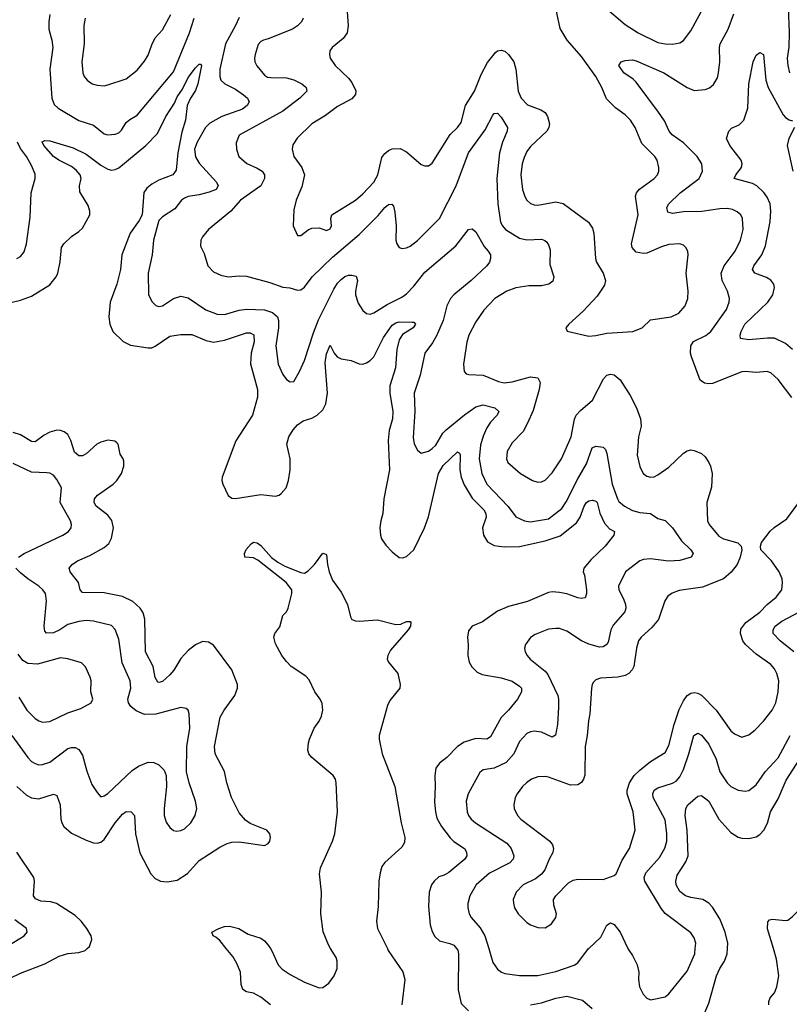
# Model space of a CAD drawing. Header units: inches. Extents: x 1682530 to 1839546, y 640742 to 791647.
# Tile 436 of 656: x 1714385 to 1718612, y 769694 to 775102. Entities that reach past the tile are written whole.
import ezdxf

# ---------------------------------------------------------------- set-up
doc = ezdxf.new("R2010")
doc.units = ezdxf.units.IN
doc.header["$MEASUREMENT"] = 0
doc.layers.add('B7716', color=7, linetype='Continuous')
doc.layers.add('B7717', color=7, linetype='Continuous')

msp = doc.modelspace()

# ---------------------------------------------------------------- linework, layer by layer
at = {"layer": 'B7716', "color": 5}
for points, elevation in [([(1714270, 769807.1), (1714390, 769864.6), (1714523.7, 769916.3), (1714601.5, 769958.5), (1714650, 769972.1), (1714710, 769978.2), (1714745.1, 769990), (1714755.6, 770000)], 720), ([(1715762.8, 769690), (1715710, 769732.4), (1715670, 769755.6), (1715630, 769763), (1715610, 769774.5), (1715601.8, 769801.8), (1715597, 769870), (1715578.5, 769918.5), (1715555.4, 769955.4), (1715519.9, 770000)], 680), ([(1715762, 770000), (1715770, 769987.7), (1715805.4, 769910), (1715827.1, 769887.1), (1715870, 769858), (1715950, 769815), (1716030, 769784.4), (1716050, 769786.7), (1716082.7, 769810), (1716112.5, 769850), (1716128.1, 769890), (1716129, 769930), (1716122.9, 769950), (1716092.7, 770000)], 680), ([(1716404.5, 770000), (1716409.5, 769990), (1716490, 769871.7), (1716500.1, 769830), (1716483.2, 769690)], 680), ([(1716783.8, 770000), (1716790.8, 769990.8), (1716794.3, 769970), (1716793.4, 769773.4), (1716810, 769698.8), (1716850, 769658.4)], 720), ([(1716960.9, 770000), (1716983.5, 769923.5), (1717010, 769886), (1717030.3, 769870.3), (1717050, 769862.6), (1717130, 769852.8), (1717230, 769851.4), (1717330, 769873.4), (1717430, 769908.3), (1717450, 769921.5), (1717509.4, 770000)], 740), ([(1717725.4, 770000), (1717730, 769990.5), (1717750, 769961.6), (1717776, 769910), (1717785.7, 769870), (1717784.2, 769830), (1717788.7, 769790), (1717808.5, 769748.5), (1717830, 769726.8), (1717850, 769718.8), (1717930, 769735.5), (1717950, 769750.5), (1718050, 769876.3), (1718092.9, 769970), (1718095.5, 770000)], 740), ([(1718130.7, 769610), (1718170, 769699.3), (1718211.2, 769850), (1718229.9, 769890.1), (1718255.7, 769930), (1718270.7, 769970), (1718272.3, 770000)], 720), ([(1718499.8, 769690), (1718499.3, 769710), (1718507.2, 769730), (1718530, 769757.4), (1718543.9, 769790), (1718554.9, 769850), (1718542.1, 769942.1), (1718524.5, 770000)], 680), ([(1717189.9, 769690.1), (1717250, 769701.2), (1717330, 769727.7), (1717390, 769737.5), (1717476.4, 769716.4), (1717528.9, 769670)], 720)]:
    msp.add_lwpolyline(points, dxfattribs=dict(at, elevation=elevation))
at = {"layer": 'B7717', "color": 5}
for points, elevation in [([(1716177.7, 775222.3), (1716189.2, 775070), (1716184, 775030), (1716161.1, 774998.9), (1716101.6, 774950), (1716088.2, 774930), (1716086, 774910), (1716090.4, 774890), (1716117.6, 774850), (1716190, 774781.5), (1716210, 774756.5), (1716230.8, 774710.8), (1716229.2, 774690.8), (1716210, 774667.6), (1716130, 774626), (1716064.7, 774575.3), (1715990, 774529.8), (1715908.1, 774451.9), (1715885.9, 774414.1), (1715882.3, 774390), (1715890.2, 774350.3), (1715933.7, 774290), (1715948.7, 774250), (1715935.5, 774184.5), (1715903.1, 774110), (1715890, 774058), (1715886.9, 773970), (1715910, 773916.4), (1715930, 773916.4), (1715970, 773948.4), (1715990, 773956.4), (1716030, 773959.1), (1716070, 773944.4), (1716090, 773953.4), (1716097.7, 773970), (1716094, 774010), (1716099.6, 774030), (1716229.7, 774110), (1716270, 774144.6), (1716330, 774208.9), (1716352.1, 774250), (1716374.3, 774345.7), (1716390, 774367.8), (1716410, 774383.9), (1716430, 774393), (1716473.7, 774393.7), (1716510, 774376.9), (1716590, 774307.2), (1716610, 774299.5), (1716630, 774298.7), (1716650, 774314), (1716750, 774472), (1716790, 774510.3), (1716810, 774536.4), (1716833.8, 774630), (1716883.4, 774710), (1716918.6, 774801.4), (1716953.8, 774866.2), (1716998.6, 774921.4), (1717010, 774930.4), (1717030, 774935.3), (1717050, 774928.5), (1717070, 774910.3), (1717098.8, 774870), (1717110.1, 774830.1), (1717123.5, 774710), (1717139.7, 774670), (1717174.6, 774634.6), (1717247.4, 774607.4), (1717271.5, 774591.5), (1717284.5, 774570), (1717295.2, 774530), (1717291.2, 774510), (1717280.2, 774490), (1717190, 774404.7), (1717170, 774377.4), (1717155.2, 774344.8), (1717144.8, 774310), (1717138, 774250), (1717145.8, 774170), (1717158.9, 774130), (1717170.2, 774110.2), (1717190, 774092.2), (1717210, 774084.2), (1717230, 774083.6), (1717330, 774101.1), (1717370, 774092.3), (1717508.9, 773990), (1717530, 773957.1), (1717538.2, 773930), (1717547, 773790), (1717553.7, 773770), (1717589.1, 773710), (1717601.3, 773670), (1717596.2, 773643.8), (1717556.1, 773583.9), (1717479.6, 773500.4), (1717401, 773430), (1717384.7, 773410), (1717391.3, 773391.3), (1717510, 773363.8), (1717550, 773366.4), (1717610, 773380.3), (1717751.4, 773388.6), (1717804, 773410), (1717850, 773453), (1717962, 773470), (1718004.5, 773490), (1718039.7, 773530), (1718054.3, 773570), (1718056.9, 773610), (1718045.7, 773710), (1718055.6, 773810), (1718054, 773830), (1718043.7, 773850), (1718030, 773863.7), (1718011.1, 773871.1), (1717950, 773867.2), (1717910, 773855.1), (1717830, 773818.7), (1717810, 773816.9), (1717770, 773825.6), (1717748.2, 773850), (1717745.7, 773870), (1717781.1, 774030), (1717767.1, 774132.9), (1717772.3, 774150), (1717789.1, 774170.9), (1717870, 774228.8), (1717887.8, 774250), (1717895.8, 774270), (1717895.8, 774290), (1717886.6, 774330), (1717874, 774350), (1717801.2, 774421.2), (1717764.4, 774510), (1717740.4, 774550), (1717710, 774579.2), (1717657.3, 774617.3), (1717607.9, 774667.9), (1717582.6, 774730), (1717549.1, 774790), (1717470, 774900.3), (1717391, 774990), (1717353.7, 775053.7), (1717306.8, 775270)], 780), ([(1717598.8, 775170), (1717710, 775076.2), (1717782, 775030), (1717890, 774977.3), (1717930, 774968.9), (1717970, 774967), (1718010, 774974), (1718030, 774988.4), (1718070, 775041.3), (1718150.6, 775189.4)], 780), ([(1718606.2, 775166.2), (1718611.4, 775031.4), (1718608.4, 774951.6), (1718600.5, 774890), (1718603.7, 774850), (1718612.9, 774810)], 760), ([(1714551.4, 775130), (1714544.4, 775090), (1714545.1, 775050), (1714562.5, 774990), (1714566.7, 774950), (1714550.2, 774830), (1714561.3, 774670), (1714575.2, 774635.3), (1714595.9, 774615.9), (1714710, 774549.1), (1714790, 774522.2), (1714850, 774475.3), (1714870, 774468.7), (1714910, 774473.7), (1714930, 774481.1), (1714944.7, 774495.3), (1714970, 774537), (1714990, 774554.6), (1715030, 774577.6), (1715230, 774814.9), (1715317, 775030), (1715343.4, 775110)], 740), ([(1714744.9, 775110), (1714736.9, 775070), (1714739.7, 774970), (1714727.1, 774870), (1714731.4, 774810), (1714739, 774790), (1714754.9, 774770), (1714783.8, 774750), (1714810, 774741.8), (1714850, 774739.1), (1714870, 774743.2), (1714970, 774776.4), (1715030, 774824.2), (1715070, 774874), (1715090, 774906.4), (1715110, 774963), (1715130, 775001.6), (1715170, 775046.4), (1715215.4, 775130)], 760), ([(1715590, 775113.1), (1715571.1, 775070), (1715514.7, 774970), (1715484.7, 774830), (1715483.8, 774790), (1715490.3, 774770), (1715512.2, 774750), (1715570, 774720.2), (1715614, 774690), (1715635.6, 774670), (1715644.9, 774650), (1715635.3, 774630), (1715608.9, 774610), (1715494.6, 774570), (1715430, 774533.4), (1715405.6, 774510), (1715359.3, 774430), (1715344.5, 774390), (1715350, 774349.1), (1715370, 774313.2), (1715466.4, 774210), (1715474.9, 774190), (1715464.9, 774170), (1715425.8, 774154.2), (1715370, 774139.1), (1715310, 774130.5), (1715290, 774122.3), (1715274.4, 774110), (1715237.7, 774062.3), (1715170, 774019.7), (1715150, 773998.4), (1715119.6, 773890), (1715113.4, 773810), (1715090.3, 773710), (1715093.1, 773593.1), (1715110, 773554.8), (1715132.2, 773532.2), (1715150, 773527), (1715170, 773530.3), (1715229.9, 773570.1), (1715270, 773583.5), (1715310, 773574.3), (1715407.9, 773507.9), (1715470, 773483.8), (1715510, 773482.7), (1715590, 773506.8), (1715630, 773511.5), (1715730, 773508.6), (1715773.4, 773493.4), (1715800.1, 773470), (1715806.3, 773450), (1715805.7, 773410), (1715791.8, 773310), (1715804.7, 773210), (1715830, 773153.4), (1715850, 773126.4), (1715870, 773112.7), (1715890, 773115.5), (1715921.5, 773170), (1715948.6, 773230), (1715998.2, 773381.8), (1716026.9, 773453.1), (1716110, 773621.3), (1716130, 773653.8), (1716150, 773675.6), (1716170, 773691.1), (1716190, 773697.8), (1716210, 773699.5), (1716233.7, 773693.7), (1716241.1, 773670), (1716229.5, 773610.5), (1716230.2, 773590), (1716244.2, 773544.2), (1716270, 773504.9), (1716290, 773488.7), (1716310, 773484.9), (1716330, 773491.3), (1716403.2, 773536.8), (1716483.1, 773576.9), (1716510, 773596.2), (1716550, 773638.8), (1716610, 773715), (1716779.9, 773860.1), (1716849.8, 773950.2), (1716870, 773952.4), (1716890, 773935.8), (1716936.7, 773856.7), (1716958.4, 773830), (1716970.4, 773810), (1716970.3, 773790), (1716964.6, 773770), (1716950.3, 773750), (1716865.2, 773670), (1716768.6, 773591.3), (1716750.2, 773570), (1716731, 773530), (1716710.9, 773450), (1716674.1, 773366), (1716652.2, 773327.8), (1716609.4, 773270), (1716583.7, 773150), (1716551, 773050), (1716555.1, 772950), (1716546.8, 772806.8), (1716552.2, 772772.2), (1716570, 772737.1), (1716590, 772721.3), (1716630, 772732.8), (1716650, 772746), (1716670, 772764.9), (1716709.8, 772830), (1716727.9, 772850), (1716828.4, 772931.6), (1716890, 772975.3), (1716930, 772987.2), (1716994.9, 772970), (1717016.5, 772950), (1717006.9, 772930), (1716970, 772891.8), (1716950, 772859.7), (1716930, 772814.7), (1716915.6, 772764.4), (1716908, 772690), (1716923.6, 772610), (1716950.9, 772550.9), (1717067.8, 772427.8), (1717110, 772371.8), (1717157.3, 772350), (1717190, 772344.6), (1717290, 772359.4), (1717362.4, 772417.6), (1717387.1, 772452.9), (1717450, 772580.3), (1717497, 772663), (1717529.8, 772750), (1717550, 772760.2), (1717590, 772754.3), (1717601.3, 772741.3), (1717610, 772718.8), (1717638.9, 772550), (1717667.4, 772470), (1717676.3, 772456.3), (1717705.8, 772430), (1717750, 772405.3), (1717790, 772395), (1717849.3, 772389.3), (1717890, 772363), (1717930.4, 772350.4), (1717970, 772310.7), (1718019.2, 772239.2), (1718070.2, 772190), (1718083.1, 772170), (1718072.4, 772150), (1718010, 772131.3), (1717948.6, 772128.6), (1717850, 772140.2), (1717810, 772136.5), (1717790, 772129.8), (1717711.6, 772068.4), (1717673.8, 771990), (1717674.9, 771970), (1717701.5, 771921.5), (1717712.9, 771890), (1717714.3, 771870), (1717709.1, 771850), (1717643.8, 771776.2), (1717632.3, 771750), (1717616.5, 771683.5), (1717609.3, 771670.7), (1717590, 771657.2), (1717570, 771655.1), (1717510, 771671.4), (1717469.7, 771690), (1717390, 771743.1), (1717350, 771757.2), (1717330, 771758.8), (1717290, 771755.1), (1717215.2, 771724.8), (1717190, 771707.8), (1717162, 771670), (1717157, 771650), (1717160.3, 771630), (1717171.8, 771610), (1717188.5, 771590), (1717270, 771523.2), (1717285.5, 771505.5), (1717340.2, 771390), (1717344.8, 771370), (1717344.9, 771324.9), (1717337.7, 771230), (1717327.1, 771172.9), (1717310, 771160.5), (1717250, 771187.7), (1717210, 771194.2), (1717190, 771190.9), (1717170, 771181.1), (1717130, 771136.9), (1717098.2, 771070), (1717057.5, 771022.5), (1716990, 770991.5), (1716930, 770981.4), (1716912.3, 770967.7), (1716848.2, 770850), (1716837.8, 770810), (1716843.2, 770750), (1716850.2, 770730), (1716864.7, 770710), (1716888.9, 770690), (1717059.6, 770579.6), (1717084.1, 770550), (1717098.2, 770510), (1717094.4, 770490), (1717076.1, 770470), (1716965.4, 770414.6), (1716891.4, 770350), (1716856.5, 770290), (1716846.9, 770246.9), (1716846, 770226), (1716852.9, 770190), (1716864.9, 770170), (1716914.5, 770114.5), (1716940.2, 770070), (1716960.9, 770000)], 740), ([(1715941.1, 775110), (1715932, 775090), (1715910, 775068), (1715883, 775050), (1715750, 774995.9), (1715724, 774990), (1715710, 774983), (1715694.5, 774965.5), (1715677.6, 774910), (1715674.4, 774890), (1715677.3, 774870), (1715687.8, 774847.8), (1715730, 774796.5), (1715746.7, 774786.7), (1715763.5, 774783.5), (1715850, 774782.5), (1715890, 774770.9), (1715934.4, 774750), (1715953.9, 774733.9), (1715958.4, 774730), (1715962, 774710), (1715923.2, 774670), (1715830, 774598.6), (1715590, 774467.3), (1715574, 774426), (1715574.9, 774390), (1715587.9, 774350), (1715632.5, 774312.5), (1715690, 774286.9), (1715716.5, 774270), (1715730.3, 774250), (1715730.3, 774230), (1715708.9, 774190), (1715597.4, 774110), (1715544, 774050), (1715421.3, 773950), (1715388.7, 773910), (1715379.5, 773890), (1715378.8, 773858.8), (1715397.7, 773817.7), (1715418.4, 773750), (1715450, 773717.6), (1715490, 773698.4), (1715530, 773688.8), (1715590, 773695.3), (1715630, 773693.4), (1715758.3, 773658.3), (1715830, 773633.2), (1715869.1, 773629.1), (1715910, 773617), (1715930, 773618.7), (1715950, 773632.2), (1715991, 773690), (1716103.2, 773796.8), (1716250, 773922.6), (1716353.2, 774026.8), (1716390, 774070.2), (1716410, 774086), (1716428.3, 774088.3), (1716437.1, 774077.1), (1716445, 774045), (1716453.1, 773970), (1716451.3, 773891.3), (1716457, 773870), (1716470, 773850.5), (1716485.1, 773845.1), (1716510, 773848.7), (1716530, 773858), (1716570, 773888.9), (1716690, 774010.3), (1716781.7, 774190), (1716849.1, 774370.9), (1716942.3, 774497.7), (1716982.7, 774577.3), (1716990, 774586.4), (1717010, 774588.4), (1717030, 774566.4), (1717063.6, 774510), (1717062.8, 774490), (1717036.3, 774430), (1717019.8, 774370), (1717005.3, 774230), (1717010.9, 774090), (1717026.2, 773990), (1717036.2, 773970), (1717053.8, 773950), (1717130, 773902.2), (1717170, 773893.5), (1717250, 773895.8), (1717269.2, 773889.2), (1717279.5, 773879.5), (1717290, 773864.9), (1717298.6, 773838.6), (1717297.4, 773757.4), (1717318, 773690), (1717313.6, 773666.4), (1717291, 773649), (1717250, 773640.3), (1717180.4, 773639.6), (1717110, 773629.8), (1717060.4, 773610), (1716993.7, 773570), (1716933.8, 773506.2), (1716890, 773442.4), (1716852.2, 773370), (1716840.2, 773330), (1716823.1, 773210), (1716826.4, 773170), (1716837.1, 773157.1), (1716852.2, 773152.2), (1716930, 773149.2), (1717013.8, 773113.8), (1717046.6, 773106.6), (1717090, 773112.5), (1717190, 773139.8), (1717230, 773134), (1717243.6, 773110), (1717238.2, 773070), (1717204.3, 772955.7), (1717174.7, 772885.3), (1717150, 772840.5), (1717090, 772776.9), (1717062.8, 772730), (1717058.3, 772690), (1717066, 772670), (1717134.9, 772610), (1717202, 772570), (1717230, 772561.7), (1717250, 772563.1), (1717270, 772571.8), (1717310, 772613.7), (1717359.7, 772690), (1717413.5, 772810), (1717431.9, 772908.1), (1717441.8, 772930), (1717464.6, 772955.4), (1717530, 773011.8), (1717590.5, 773129.5), (1717610, 773148.9), (1717630, 773155.3), (1717650, 773151.6), (1717683, 773123), (1717738, 773038), (1717772.8, 772970), (1717794, 772910), (1717798.4, 772870), (1717784.1, 772810), (1717776.2, 772710), (1717790, 772646.8), (1717808.9, 772610), (1717830, 772593.7), (1717850, 772589.1), (1717870, 772591.7), (1717890, 772601.5), (1717950, 772644), (1718030, 772720.3), (1718050, 772733.8), (1718070, 772739), (1718090, 772736.5), (1718130, 772719.6), (1718150, 772700.3), (1718169.2, 772670), (1718179.3, 772650), (1718187.6, 772610), (1718185.2, 772534.8), (1718158.4, 772450), (1718162.8, 772350), (1718171.4, 772330), (1718224.7, 772264.7), (1718250, 772250.2), (1718328.1, 772228.1), (1718346.7, 772210), (1718350.3, 772190), (1718342.4, 772150), (1718324.7, 772110), (1718292.3, 772067.7), (1718250, 772031.6), (1718134.8, 771985.2), (1718007.3, 771967.3), (1717967.6, 771952.4), (1717945, 771935), (1717928, 771910), (1717892.8, 771807.2), (1717856.9, 771763.1), (1717798.9, 771710), (1717783.6, 771690), (1717771.9, 771650), (1717757.7, 771550), (1717748.3, 771530), (1717730, 771510.8), (1717710, 771500.3), (1717670, 771490.6), (1717574.2, 771485.8), (1717550, 771475.8), (1717536.9, 771463.1), (1717528.8, 771450), (1717524.9, 771430), (1717515.9, 771290), (1717508.3, 771250), (1717502.3, 771170), (1717490.2, 771109.8), (1717488, 770952), (1717481.7, 770930), (1717470, 770911.8), (1717450, 770899.7), (1717410, 770898), (1717290, 770941.5), (1717270, 770945.1), (1717230, 770942.7), (1717195.5, 770930), (1717168.5, 770910), (1717147, 770890), (1717117, 770850), (1717106, 770830), (1717098.9, 770790), (1717100.3, 770770), (1717119.5, 770730), (1717137.6, 770710), (1717296.9, 770590), (1717311.4, 770570), (1717315.8, 770550), (1717312.9, 770527.1), (1717292, 770490), (1717268.3, 770431.7), (1717251.4, 770408.6), (1717217, 770383), (1717150.2, 770349.8), (1717111.8, 770310), (1717095.8, 770270), (1717097, 770250), (1717103, 770223), (1717122.4, 770190), (1717170, 770143), (1717191, 770130), (1717230, 770115.5), (1717270, 770114), (1717304.8, 770135.2), (1717329.2, 770170), (1717332.7, 770190), (1717318.9, 770238.9), (1717317, 770270), (1717329.5, 770290), (1717399.3, 770360.7), (1717424.9, 770375.1), (1717450, 770380.3), (1717590, 770378.9), (1717650, 770400.5), (1717660.9, 770410), (1717693.8, 770486.2), (1717733.3, 770550), (1717764.5, 770650), (1717754.4, 770750), (1717721.2, 770850), (1717720.7, 770870), (1717733.1, 770910), (1717758.8, 770950), (1717790, 770980.6), (1717850, 771027.1), (1717930, 771077.1), (1717950, 771116), (1717979.1, 771230), (1718006.7, 771313.3), (1718030, 771360.3), (1718051, 771389), (1718070, 771402), (1718090, 771406.7), (1718110, 771403.5), (1718130, 771391.1), (1718210, 771308.9), (1718290, 771196.5), (1718310, 771179.5), (1718350, 771161.3), (1718390, 771173.7), (1718421.4, 771198.6), (1718470, 771248.7), (1718518.3, 771310), (1718537.2, 771350), (1718549.8, 771410), (1718553.5, 771470), (1718543.9, 771510), (1718530, 771536.3), (1718510, 771561), (1718430, 771616.4), (1718371.1, 771670), (1718356.4, 771690), (1718343.5, 771730), (1718345.6, 771754.4), (1718372.6, 771790), (1718450, 771847.1), (1718489.9, 771890.1), (1718538.9, 771930), (1718569.8, 771970.2), (1718575.1, 772010), (1718571.8, 772030), (1718555.8, 772070), (1718513.1, 772130), (1718454.8, 772190), (1718452.8, 772210), (1718458.8, 772230), (1718506.9, 772293.1), (1718527.6, 772312.4), (1718598.9, 772361.1), (1718678.9, 772470)], 760), ([(1718626.1, 773026.1), (1718550, 773125.4), (1718510, 773161.7), (1718490, 773169.7), (1718430, 773163.5), (1718370, 773169.8), (1718350, 773167.6), (1718190, 773103.5), (1718170, 773101.4), (1718146.3, 773106.3), (1718122.7, 773122.7), (1718074.5, 773250), (1718069.8, 773270.2), (1718070.8, 773310), (1718086.1, 773333.9), (1718152.4, 773367.6), (1718181.4, 773390), (1718267, 773510), (1718280.9, 773550), (1718282.7, 773570), (1718272.8, 773610), (1718242.9, 773670), (1718237.3, 773710), (1718254.2, 773750), (1718314, 773830), (1718344.1, 773890), (1718357.8, 773950), (1718355.1, 774010), (1718345.6, 774030), (1718325.9, 774045.9), (1718298.8, 774058.8), (1718270, 774065.3), (1718230, 774063.7), (1718131.6, 774048.4), (1718030, 774047.2), (1717970, 774036.8), (1717944.2, 774044.2), (1717939.7, 774070), (1717949.7, 774090), (1718013.1, 774150), (1718115.8, 774230), (1718134.4, 774270), (1718130.8, 774310), (1718105.5, 774350), (1718030, 774426.3), (1717967.6, 774470), (1717952.5, 774490), (1717926.3, 774546.3), (1717894.1, 774594.1), (1717770, 774759.6), (1717754.9, 774774.9), (1717703.5, 774810), (1717676.2, 774850), (1717688.7, 774870), (1717710, 774877.6), (1717750, 774880.9), (1717770, 774875.8), (1717921.7, 774810), (1718050, 774728.6), (1718090, 774713.7), (1718150, 774718), (1718173.2, 774726.8), (1718194.9, 774745.1), (1718216.9, 774783.1), (1718223.5, 774810), (1718230.7, 774870), (1718227.8, 774950), (1718231, 774970), (1718276, 775050), (1718306.3, 775133.7)], 760), ([(1718629.8, 773290), (1718590, 773323.7), (1718530, 773351.9), (1718492.7, 773352.7), (1718390, 773343.1), (1718344, 773350), (1718342, 773370), (1718346.6, 773390), (1718368, 773430), (1718494, 773550), (1718520.6, 773590), (1718529.8, 773630), (1718526.4, 773650), (1718510, 773672), (1718486.6, 773686.6), (1718422.4, 773710), (1718409.8, 773730), (1718417.7, 773750), (1718460.5, 773810), (1718481, 773859), (1718507.1, 773992.9), (1718510.4, 774050), (1718506, 774090), (1718490, 774127.4), (1718472.3, 774152.3), (1718432.8, 774190), (1718410, 774202.1), (1718309.6, 774230), (1718318, 774250), (1718349.8, 774290), (1718353.1, 774310), (1718346.6, 774330), (1718285.7, 774410), (1718266.6, 774450), (1718279.3, 774490), (1718293.4, 774506.6), (1718336.3, 774523.7), (1718362.4, 774550), (1718384.7, 774615.3), (1718389.7, 774750.3), (1718413.6, 774870), (1718430, 774906.8), (1718450, 774922), (1718470.3, 774910), (1718483.5, 774770), (1718496.1, 774730), (1718578.7, 774578.7), (1718590, 774564.6), (1718610, 774551.5), (1718630, 774546.4)], 740), ([(1714330, 773547.1), (1714390, 773561.2), (1714450, 773584.2), (1714550, 773646.4), (1714586, 773690), (1714594.8, 773710), (1714608.3, 773771.7), (1714615.6, 773850), (1714627.3, 773870), (1714669.8, 773910.2), (1714710, 773937.6), (1714730, 773957.1), (1714769.7, 774030), (1714771.2, 774050), (1714762, 774082), (1714716, 774156), (1714713.5, 774190), (1714722.2, 774230), (1714717.1, 774250), (1714695.3, 774275.3), (1714670, 774295.4), (1714600.5, 774330), (1714570, 774350.8), (1714517.8, 774410), (1714508.5, 774431.5), (1714522.4, 774437.6), (1714550, 774436), (1714678.1, 774398.1), (1714750, 774363.5), (1714830, 774303.3), (1714870, 774281.3), (1714890, 774276), (1714910, 774278.9), (1714930, 774288.4), (1715077.8, 774410), (1715142.4, 774477.6), (1715188.2, 774570), (1715236.2, 774643.8), (1715250, 774677.8), (1715279.3, 774720.7), (1715310, 774783.7), (1715350, 774837), (1715370, 774858.4), (1715377.3, 774857.3), (1715384, 774850), (1715363.6, 774750), (1715350, 774712.7), (1715322.6, 774670), (1715304.6, 774630), (1715295.6, 774550), (1715275, 774485), (1715253.7, 774370), (1715244.5, 774275.5), (1715226, 774250), (1715150, 774220.7), (1715110, 774198.2), (1715083.3, 774176.7), (1715067.5, 774152.5), (1715057.4, 774030), (1715041.7, 773998.3), (1714992, 773930), (1714946.7, 773810), (1714939.7, 773730), (1714917.8, 773650), (1714882.3, 773550), (1714874.6, 773470), (1714880.3, 773430), (1714897, 773390), (1714953.7, 773333.7), (1714994, 773314), (1715090, 773299), (1715110, 773299.3), (1715130, 773307.8), (1715210, 773363.2), (1715270, 773372.8), (1715330, 773373.2), (1715410, 773339.4), (1715450, 773330.9), (1715510, 773340.8), (1715630, 773381.5), (1715650, 773382.8), (1715671.7, 773371.7), (1715672.3, 773332.3), (1715655.5, 773270), (1715652.3, 773212.3), (1715690.6, 773070.6), (1715691.9, 773028.1), (1715663.5, 772930), (1715571.4, 772788.6), (1715496.5, 772590), (1715495.3, 772570), (1715500.4, 772550), (1715530, 772487.7), (1715550, 772474), (1715570, 772471.6), (1715710, 772493.4), (1715790, 772485.5), (1715809.8, 772490.2), (1715821.4, 772498.6), (1715848.4, 772530), (1715862, 772570), (1715870.6, 772630), (1715870.6, 772690), (1715852.8, 772770), (1715862.9, 772810), (1715886.2, 772850), (1715910, 772877.3), (1715941.9, 772898.1), (1715990, 772913.2), (1716019.7, 772930), (1716050, 772958.3), (1716067.2, 772992.8), (1716074.7, 773050), (1716062, 773218), (1716070, 773267.3), (1716090, 773313.4), (1716111.5, 773270), (1716129.4, 773249.4), (1716150, 773238.4), (1716206, 773230), (1716250, 773211.3), (1716270, 773210.2), (1716290, 773216.3), (1716310, 773229.3), (1716330, 773250.2), (1716382.9, 773357.1), (1716430, 773423.8), (1716450, 773436.4), (1716470, 773442.1), (1716541.3, 773441.3), (1716550, 773440.4), (1716558, 773430), (1716546.7, 773410), (1716487.7, 773372.3), (1716470, 773342.9), (1716456.8, 773290), (1716448.6, 773190), (1716418.7, 773090), (1716418.1, 773050), (1716435.1, 772950), (1716431.9, 772910), (1716414.3, 772845.7), (1716408.9, 772790), (1716416.1, 772630), (1716385.3, 772470), (1716379, 772390), (1716367.9, 772350), (1716363, 772310), (1716366.2, 772270), (1716373, 772250), (1716395.3, 772215.3), (1716430, 772179.7), (1716470, 772148.3), (1716490, 772145.2), (1716510, 772152.6), (1716550, 772190.3), (1716609, 772310), (1716630, 772370.5), (1716684.6, 772610), (1716710, 772652.5), (1716790, 772728.5), (1716800.4, 772720.4), (1716804.6, 772710), (1716801.5, 772630), (1716809.5, 772590), (1716826.1, 772546.1), (1716870, 772473), (1716933.7, 772410), (1716945.5, 772390), (1716947.3, 772370), (1716927.1, 772310), (1716932.8, 772270), (1716954.6, 772234.6), (1716990, 772214.2), (1717046.6, 772206.6), (1717130, 772208.6), (1717270, 772239.6), (1717353.6, 772266.4), (1717442.1, 772337.9), (1717463.9, 772370), (1717485.5, 772430), (1717498, 772450), (1717510, 772458.8), (1717530, 772462.2), (1717550, 772457), (1717557.3, 772450), (1717571.7, 772391.7), (1717595.9, 772335.9), (1717624.9, 772304.9), (1717650.8, 772290), (1717647.7, 772270), (1717600.9, 772210), (1717523, 772137), (1717483.6, 772090), (1717479.7, 772070), (1717487.1, 772050), (1717497.8, 771970), (1717498, 771950), (1717490, 771927), (1717470, 771922), (1717450, 771925.7), (1717390, 771948.4), (1717350, 771956.1), (1717310, 771959.8), (1717290, 771956.1), (1717173.9, 771906.1), (1717070, 771879.2), (1717010, 771853.1), (1716926.2, 771793.8), (1716870, 771771.1), (1716850, 771745.2), (1716843.6, 771710), (1716848.1, 771668.1), (1716845.8, 771610), (1716853.4, 771573.4), (1716867.6, 771547.6), (1716898, 771518), (1716924.8, 771504.8), (1717030, 771487), (1717090, 771469.2), (1717130, 771442), (1717140.3, 771430), (1717141.7, 771410), (1717118.5, 771370), (1717070, 771309.8), (1717030, 771269.8), (1716970, 771163.5), (1716950, 771149.8), (1716890, 771153.8), (1716825.8, 771134.2), (1716790.1, 771109.9), (1716731, 771049), (1716690, 771018.7), (1716670.3, 770990), (1716664.1, 770950), (1716667.1, 770890), (1716663.1, 770803.1), (1716668, 770750), (1716676.8, 770716.8), (1716701.4, 770670), (1716750, 770607.3), (1716770, 770588.3), (1716827.7, 770550), (1716839.7, 770530), (1716840.8, 770510), (1716828.9, 770490), (1716742.5, 770417.5), (1716717.1, 770402.9), (1716686.6, 770393.4), (1716660.8, 770370), (1716647.2, 770350), (1716633.7, 770310), (1716629.4, 770230.6), (1716639, 770130), (1716650, 770094.4), (1716665.4, 770065.4), (1716690, 770042.6), (1716748, 770028), (1716770, 770018), (1716783.8, 770000)], 720), ([(1718640.2, 774510), (1718608.2, 774450), (1718600.7, 774410), (1718630.2, 774269.8)], 740), ([(1714370, 773790.6), (1714390, 773800.7), (1714410, 773827.7), (1714422.6, 773870), (1714442.7, 774017.3), (1714449, 774150), (1714469.8, 774230), (1714470, 774252.7), (1714450, 774301.6), (1714422.7, 774350), (1714390, 774395.1), (1714372.5, 774430)], 740), ([(1714370.2, 770890), (1714422.4, 770842.4), (1714450, 770827.5), (1714490, 770821.5), (1714570, 770847.4), (1714590, 770840.4), (1714606.8, 770790), (1714611, 770710), (1714615.9, 770690), (1714628.1, 770670), (1714670, 770633.2), (1714750, 770594.5), (1714790, 770580.2), (1714810, 770578.4), (1714830, 770584.2), (1714850, 770599.7), (1714910, 770690.2), (1714950, 770738), (1714970, 770753.1), (1714996.5, 770750), (1715015.2, 770730), (1715021.6, 770630), (1715045, 770525), (1715105.2, 770410), (1715130, 770384), (1715158.8, 770370), (1715194.2, 770365.8), (1715250, 770374.7), (1715307, 770413), (1715370, 770484), (1715483.7, 770556.3), (1715523.9, 770576.1), (1715550, 770583.8), (1715590, 770586.4), (1715730, 770566.4), (1715750, 770577.3), (1715758.4, 770590), (1715762.9, 770610), (1715758.4, 770630), (1715742.7, 770650), (1715650, 770686.6), (1715624.5, 770704.5), (1715590, 770745.1), (1715548.2, 770830), (1715523.5, 770910), (1715510, 770972), (1715458.4, 771070), (1715455.9, 771110), (1715485.3, 771270), (1715507.8, 771310), (1715566.8, 771390), (1715581.7, 771430), (1715580.4, 771450), (1715549.7, 771530), (1715450, 771666), (1715422.3, 771682.3), (1715390, 771685.7), (1715350, 771667.6), (1715310, 771636.8), (1715270, 771592.4), (1715231.5, 771528.5), (1715210, 771502.8), (1715170, 771466.6), (1715150, 771461), (1715144, 771464), (1715130, 771489.2), (1715118.6, 771550), (1715076.5, 771630), (1715072, 771810), (1715063.2, 771843.2), (1715047.6, 771870), (1715005.6, 771905.6), (1714950, 771932.9), (1714850, 771953.7), (1714730, 771955.3), (1714717.4, 771970), (1714707.5, 772010), (1714662, 772070), (1714657.7, 772090), (1714672.8, 772110), (1714702.4, 772130), (1714770, 772159.4), (1714850, 772203.5), (1714874.6, 772225.4), (1714890, 772253.7), (1714899.5, 772310), (1714891.4, 772351.4), (1714870, 772380.2), (1714805.7, 772430), (1714793.8, 772450), (1714796.5, 772470), (1714811.6, 772490), (1714899.3, 772550), (1714918.2, 772570), (1714944.7, 772610), (1714956.9, 772650), (1714957.1, 772677.1), (1714954, 772690), (1714936.1, 772716.1), (1714925.1, 772770), (1714918.5, 772778.5), (1714907.3, 772787.3), (1714870, 772791.7), (1714830, 772782.2), (1714808.8, 772770), (1714750, 772716.4), (1714730, 772706.8), (1714710, 772706.4), (1714686.2, 772726.2), (1714666.5, 772790), (1714650, 772822.6), (1714630, 772838), (1714610, 772845.1), (1714590, 772846.4), (1714550, 772836.8), (1714519.5, 772820.5), (1714470, 772783.8), (1714450, 772784.5), (1714390, 772822.3), (1714350, 772834)], 720), ([(1714379.1, 772150), (1714409.8, 772170), (1714621.6, 772270), (1714654, 772290), (1714667.8, 772310), (1714669.7, 772330), (1714663.5, 772350), (1714608.3, 772450), (1714614.4, 772530), (1714590, 772576.9), (1714570, 772599.7), (1714550, 772610.9), (1714533.5, 772613.5), (1714450, 772617.2), (1714350, 772664.8)], 740), ([(1716092.7, 770000), (1716080.4, 770020.4), (1716052.5, 770092.5), (1716039.7, 770190), (1716043.1, 770310), (1716030.7, 770410), (1716037.6, 770442.4), (1716102.1, 770590), (1716115.2, 770630), (1716129.8, 770750), (1716122.9, 770910), (1716118.6, 770930), (1716106.6, 770950), (1715989.8, 771050), (1715973.8, 771070), (1715967.4, 771090), (1715970.5, 771130), (1715977.4, 771150), (1716002.4, 771210), (1716030.5, 771249.5), (1716043.3, 771276.7), (1716049.8, 771310), (1716046.6, 771346.6), (1716035.6, 771370), (1716005.3, 771410), (1715975.3, 771475.3), (1715955.8, 771495.8), (1715875.9, 771550), (1715850, 771576), (1715825.1, 771610), (1715790, 771673.5), (1715781.2, 771710), (1715785.6, 771730), (1715813.7, 771766.3), (1715830, 771828.4), (1715850.7, 771850), (1715860.3, 771870), (1715879.8, 771950), (1715879.8, 771970), (1715848.7, 772010), (1715693.7, 772133.7), (1715670, 772145.4), (1715621.2, 772150), (1715619.7, 772170), (1715628.6, 772191.4), (1715657.1, 772222.9), (1715670, 772231.3), (1715690, 772228.9), (1715710, 772214.2), (1715768.5, 772148.5), (1715802.1, 772122.1), (1715840.5, 772100.5), (1715930, 772064.9), (1715950, 772062.6), (1715970, 772074.9), (1716003.5, 772110), (1716050, 772171), (1716066, 772166), (1716070, 772162), (1716074.7, 772110), (1716084, 772070), (1716103.4, 772023.4), (1716150, 771957.4), (1716186, 771890), (1716202.4, 771822.4), (1716210, 771807.7), (1716230, 771799.5), (1716250, 771798.7), (1716350, 771804.6), (1716450, 771779), (1716478.2, 771781.8), (1716510, 771797.1), (1716530, 771796), (1716534, 771790), (1716532.2, 771770), (1716518.7, 771750), (1716421.7, 771638.3), (1716406.2, 771610), (1716403.9, 771590), (1716410, 771573.4), (1716461.3, 771510), (1716475.3, 771450), (1716472, 771430), (1716417.7, 771362.3), (1716404.2, 771335.8), (1716358.4, 771170), (1716358.4, 771150), (1716375.7, 771070), (1716444.8, 770890), (1716480.1, 770690), (1716499.9, 770610), (1716497.7, 770582.3), (1716483.8, 770556.2), (1716390, 770472.8), (1716374.3, 770450), (1716364.2, 770415.8), (1716358.2, 770370), (1716354, 770230), (1716344.4, 770150), (1716349.4, 770110), (1716404.5, 770000)], 680), ([(1714342.3, 771170), (1714430, 771049.1), (1714450, 771028.1), (1714470, 771015.5), (1714490, 771009.2), (1714510, 771010.2), (1714550, 771023.8), (1714650, 771098), (1714670, 771104), (1714690, 771103.6), (1714710, 771093.4), (1714730, 771062), (1714754.8, 770974.8), (1714781.8, 770901.8), (1714810, 770856.3), (1714830, 770834), (1714850, 770838.4), (1714870, 770852), (1715002.3, 770977.7), (1715038.2, 771001.8), (1715090, 771023.9), (1715121.6, 771021.6), (1715148.9, 771008.9), (1715179.3, 770979.3), (1715189.1, 770950), (1715191.7, 770890), (1715177.7, 770770), (1715178.3, 770730), (1715190, 770694), (1715210, 770665.5), (1715230, 770648.2), (1715245.5, 770645.5), (1715270, 770647.6), (1715290, 770657.6), (1715325.6, 770690), (1715349.6, 770730), (1715357.4, 770770), (1715351.1, 770810), (1715315.6, 770910), (1715302, 770970), (1715302.3, 771110), (1715319.7, 771210), (1715315.1, 771290), (1715309.6, 771309.6), (1715298.9, 771318.9), (1715270, 771323.5), (1715132.5, 771287.5), (1715070, 771286.4), (1715025.1, 771305.1), (1714995.4, 771330), (1714983, 771350), (1714979.9, 771370), (1714995.6, 771430), (1714991.4, 771470), (1714947.9, 771570), (1714930, 771699.3), (1714910, 771752.7), (1714890, 771774), (1714790, 771798.7), (1714750, 771802), (1714710, 771796.8), (1714650, 771779.9), (1714606, 771750), (1714570, 771734.9), (1714532.1, 771732.1), (1714523.4, 771743.4), (1714519.4, 771770), (1714532.5, 771910), (1714526.4, 771950), (1714512.4, 771970), (1714490, 771989.8), (1714429.7, 772030), (1714390, 772063.1), (1714364.4, 772090)], 740), ([(1718636.8, 771630), (1718560.6, 771690), (1718523.5, 771730), (1718523.2, 771750), (1718534.2, 771770), (1718570, 771797.8), (1718695.2, 771864.8)], 740), ([(1714380.6, 771380.6), (1714424.6, 771310), (1714470, 771264.2), (1714490, 771250.3), (1714510, 771244.2), (1714550, 771247.6), (1714650, 771294.9), (1714721.8, 771318.2), (1714777.2, 771350), (1714786.6, 771370), (1714775.6, 771410), (1714776.8, 771470), (1714771.9, 771490), (1714747, 771547), (1714725.2, 771570), (1714650, 771591), (1714610, 771596.8), (1714482.6, 771562.6), (1714430, 771566.4), (1714402.3, 771582.3), (1714377.1, 771617.1)], 760), ([(1718095.5, 770000), (1718098, 770030), (1718090, 770059.3), (1718070, 770085.6), (1717930, 770192.6), (1717910, 770218.3), (1717818, 770370), (1717814.9, 770390), (1717823.5, 770416.5), (1717899.2, 770500.8), (1717928.8, 770551.2), (1717939.9, 770590), (1717939.9, 770630), (1717930, 770707), (1717863.9, 770830), (1717861.5, 770850), (1717868.8, 770870), (1717890, 770882.6), (1717970, 770907.9), (1717990, 770920.2), (1718010, 770942.6), (1718030, 770983.1), (1718059.9, 771070), (1718088.1, 771170), (1718110, 771182.8), (1718130, 771172.3), (1718170, 771122.8), (1718210, 771039.5), (1718230.2, 770970), (1718270, 770910.3), (1718290.4, 770890), (1718330, 770869.1), (1718370, 770864.6), (1718390, 770868.9), (1718430, 770899.5), (1718479.8, 770970), (1718550, 771048.3), (1718615.8, 771170)], 740), ([(1718272.3, 770000), (1718274, 770030), (1718260.2, 770090), (1718230, 770164), (1718190, 770226.4), (1718169.9, 770249.9), (1718136.3, 770270), (1718070, 770279.5), (1718041.1, 770290), (1718010, 770312.8), (1717990.8, 770350), (1717987.9, 770370), (1717996.4, 770403.6), (1718043.3, 770476.7), (1718055.3, 770510), (1718049.9, 770649.9), (1718040.6, 770730), (1718043.5, 770770), (1718053.7, 770790), (1718110, 770837.6), (1718130, 770840.3), (1718170.2, 770810), (1718223.8, 770710), (1718290, 770636.5), (1718330, 770611.2), (1718350, 770605.6), (1718390, 770603.9), (1718430, 770614), (1718450, 770626.3), (1718471.7, 770650), (1718491, 770689), (1718509.2, 770750), (1718550, 770821.7), (1718594.7, 770925.3), (1718687.7, 771070)], 720), ([(1714755.6, 770000), (1714768.1, 770011.9), (1714780.9, 770050), (1714776.8, 770070), (1714753.2, 770110), (1714723.5, 770150), (1714690, 770182), (1714587, 770247), (1714556, 770256), (1714500.6, 770260.6), (1714472.2, 770272.2), (1714460.7, 770290), (1714466.4, 770370), (1714462, 770390), (1714370, 770528.7)], 720), ([(1718524.5, 770000), (1718491.5, 770108.5), (1718493.6, 770146.4), (1718503.1, 770156.9), (1718518.3, 770161.7), (1718590, 770153.2), (1718603.5, 770156.5), (1718626.5, 770173.5), (1718690, 770236.4), (1718710, 770245.5), (1718730, 770230.6), (1718739.1, 770190), (1718741.1, 770110), (1718769.2, 770000)], 680), ([(1714310, 770008.9), (1714385.7, 770054.3), (1714409.5, 770070), (1714427, 770090), (1714422, 770110), (1714358.5, 770158.5)], 740), ([(1717509.4, 770000), (1717510, 770000.7), (1717577.4, 770062.6), (1717610, 770128.4), (1717630, 770141.7), (1717650, 770132.8), (1717682.2, 770090), (1717725.4, 770000)], 740), ([(1715519.9, 770000), (1715484.5, 770044.5), (1715463.1, 770063.1), (1715447, 770070), (1715439.5, 770090), (1715479.3, 770110), (1715510, 770120.2), (1715537.3, 770122.7), (1715588.5, 770110), (1715639.5, 770079.5), (1715710, 770056.9), (1715730, 770042), (1715750, 770018.5), (1715762, 770000)], 680)]:
    msp.add_lwpolyline(points, dxfattribs=dict(at, elevation=elevation))

doc.saveas('drawing.dxf')
